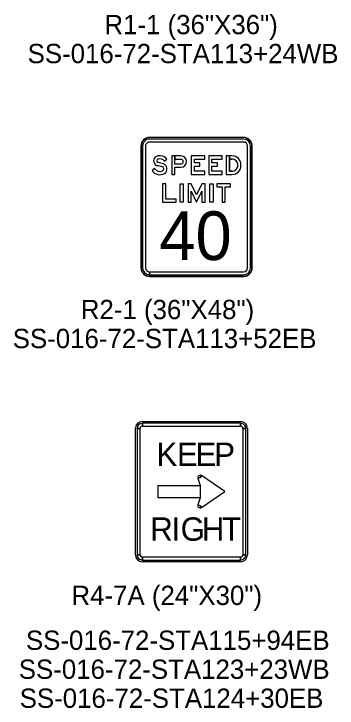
# Model space of a CAD drawing. Extents: x 658976 to 668726, y 639543 to 647196.
# Drawn here: x 664376.5 to 664481.1, y 643340 to 643564.7 of the extents above; entities that cross this region are included whole.
import ezdxf

# ---------------------------------------------------------------- set-up
doc = ezdxf.new("R2010")
doc.units = 0
for name, color, linetype in [('R_SIGN', 7, 'Continuous'), ('R_SIGN - HWY 16', 7, 'Continuous'), ('R_SIGN_ANNOT_HWY16', 7, 'Continuous')]:
    doc.layers.add(name, color=color, linetype=linetype)

msp = doc.modelspace()

# ---------------------------------------------------------------- linework, layer by layer
at = {"layer": 'R_SIGN'}
for p, q in [((664450.81, 643524.72), (664420.44, 643524.72)), ((664450.81, 643524.72), (664420.44, 643524.72)), ((664420.44, 643524.62), (664420.44, 643524.63)), ((664450.81, 643524.62), (664420.44, 643524.63)), ((664450.81, 643524.16), (664420.44, 643524.16)), ((664450.81, 643524.62), (664450.81, 643524.62)), ((664417.63, 643521.91), (664417.63, 643482.53)), ((664417.63, 643521.91), (664417.63, 643482.53)), ((664417.72, 643521.91), (664417.72, 643482.53)), ((664417.72, 643521.91), (664417.72, 643521.91)), ((664418.19, 643521.91), (664418.19, 643482.53)), ((664419.13, 643521.91), (664419.13, 643482.53)), ((664450.81, 643523.22), (664420.44, 643523.22)), ((664452.13, 643482.53), (664452.13, 643521.91)), ((664453.06, 643482.53), (664453.06, 643521.91)), ((664453.53, 643521.91), (664453.53, 643521.91)), ((664453.53, 643482.53), (664453.53, 643521.91)), ((664453.63, 643482.53), (664453.63, 643521.91)), ((664453.63, 643482.53), (664453.63, 643521.91)), ((664425.23, 643517.02), (664426.04, 643517.7)), ((664425.23, 643517.02), (664426.04, 643517.7)), ((664425.23, 643517.02), (664426.04, 643517.7)), ((664430.57, 643516.09), (664428.62, 643516.09)), ((664428.62, 643515.04), (664430.57, 643515.04)), ((664422.03, 643514.61), (664421.26, 643514)), ((664422.03, 643514.61), (664421.26, 643514)), ((664422.03, 643514.61), (664421.26, 643514)), ((664445.2, 643512.72), (664447.09, 643512.72)), ((664446.23, 643513.77), (664447.01, 643513.77)), ((664417.72, 643482.53), (664417.72, 643482.53)), ((664420.44, 643480.28), (664420.44, 643481.22)), ((664420.45, 643481.22), (664450.81, 643481.22)), ((664420.45, 643481.22), (664420.45, 643480.28)), ((664453.53, 643482.53), (664453.53, 643482.53)), ((664420.44, 643479.72), (664420.44, 643479.81)), ((664420.44, 643479.81), (664420.44, 643479.81)), ((664420.44, 643479.81), (664450.81, 643479.81)), ((664420.44, 643479.81), (664420.44, 643479.72)), ((664420.44, 643479.72), (664450.81, 643479.72)), ((664420.44, 643479.72), (664450.81, 643479.72)), ((664420.45, 643480.28), (664450.81, 643480.28)), ((664450.81, 643479.81), (664450.81, 643479.81))]:
    msp.add_line(p, q, dxfattribs=at)
for points in [[(664430.57, 643518.72), (664427.59, 643518.72), (664427.59, 643512.72), (664428.62, 643512.72), (664428.62, 643515.04)], [(664428.62, 643518.72), (664427.59, 643518.72), (664427.59, 643512.72), (664428.62, 643512.72), (664428.62, 643515.04), (664430.57, 643515.04)], [(664428.62, 643518.72), (664427.59, 643518.72), (664427.59, 643512.72), (664428.62, 643512.72), (664428.62, 643515.04), (664430.57, 643515.04)], [(664430.57, 643518.72), (664428.62, 643518.72), (664428.62, 643517.67), (664430.57, 643517.67)], [(664430.57, 643516.09), (664428.62, 643516.09), (664428.62, 643518.72)], [(664430.57, 643518.72), (664428.62, 643518.72), (664428.62, 643517.67), (664430.57, 643517.67)], [(664430.57, 643516.09), (664428.62, 643516.09), (664428.62, 643518.72)], [(664428.62, 643516.09), (664428.62, 643517.67), (664430.57, 643517.67)], [(664447.09, 643518.72), (664445.2, 643518.72), (664445.2, 643512.72)], [(664447.01, 643513.77), (664446.23, 643513.77), (664446.23, 643518.72), (664445.2, 643518.72), (664445.2, 643512.72), (664447.09, 643512.72)], [(664447.01, 643513.77), (664446.23, 643513.77), (664446.23, 643518.72), (664445.2, 643518.72), (664445.2, 643512.72), (664447.09, 643512.72)], [(664447.09, 643518.72), (664446.23, 643518.72), (664446.23, 643517.67), (664447.01, 643517.67)], [(664447.09, 643518.72), (664446.23, 643518.72), (664446.23, 643517.67), (664447.01, 643517.67)], [(664447.01, 643517.67), (664446.23, 643517.67), (664446.23, 643513.77)]]:
    msp.add_lwpolyline(points, dxfattribs=at)
for points in [[(664438.31, 643513.77), (664434.95, 643513.77), (664434.95, 643515.44), (664436.73, 643515.44), (664436.73, 643516.49), (664434.95, 643516.49), (664434.95, 643517.67), (664438.31, 643517.67), (664438.31, 643518.72), (664433.91, 643518.72), (664433.91, 643512.72), (664438.31, 643512.72)], [(664438.31, 643513.77), (664434.95, 643513.77), (664434.95, 643515.44), (664436.73, 643515.44), (664436.73, 643516.49), (664434.95, 643516.49), (664434.95, 643517.67), (664438.31, 643517.67), (664438.31, 643518.72), (664433.91, 643518.72), (664433.91, 643512.72), (664438.31, 643512.72)], [(664438.31, 643513.77), (664434.95, 643513.77), (664434.95, 643515.44), (664436.73, 643515.44), (664436.73, 643516.49), (664434.95, 643516.49), (664434.95, 643517.67), (664438.31, 643517.67), (664438.31, 643518.72), (664433.91, 643518.72), (664433.91, 643512.72), (664438.31, 643512.72)], [(664443.96, 643513.77), (664440.59, 643513.77), (664440.59, 643515.44), (664442.38, 643515.44), (664442.38, 643516.49), (664440.59, 643516.49), (664440.59, 643517.67), (664443.96, 643517.67), (664443.96, 643518.72), (664439.56, 643518.72), (664439.56, 643512.72), (664443.96, 643512.72)], [(664443.96, 643513.77), (664440.59, 643513.77), (664440.59, 643515.44), (664442.38, 643515.44), (664442.38, 643516.49), (664440.59, 643516.49), (664440.59, 643517.67), (664443.96, 643517.67), (664443.96, 643518.72), (664439.56, 643518.72), (664439.56, 643512.72), (664443.96, 643512.72)], [(664443.96, 643513.77), (664440.59, 643513.77), (664440.59, 643515.44), (664442.38, 643515.44), (664442.38, 643516.49), (664440.59, 643516.49), (664440.59, 643517.67), (664443.96, 643517.67), (664443.96, 643518.72), (664439.56, 643518.72), (664439.56, 643512.72), (664443.96, 643512.72)], [(664429.05, 643503.72), (664429.05, 643504.77), (664425.68, 643504.77), (664425.68, 643509.72), (664424.65, 643509.72), (664424.65, 643503.72)], [(664429.05, 643503.72), (664429.05, 643504.77), (664425.68, 643504.77), (664425.68, 643509.72), (664424.65, 643509.72), (664424.65, 643503.72)], [(664429.05, 643503.72), (664429.05, 643504.77), (664425.68, 643504.77), (664425.68, 643509.72), (664424.65, 643509.72), (664424.65, 643503.72)], [(664430.29, 643503.72), (664430.29, 643509.72), (664431.33, 643509.72), (664431.33, 643503.72)], [(664430.29, 643503.72), (664430.29, 643509.72), (664431.33, 643509.72), (664431.33, 643503.72)], [(664430.29, 643503.72), (664430.29, 643509.72), (664431.33, 643509.72), (664431.33, 643503.72)], [(664433.9, 643507.33), (664435.63, 643503.72), (664437.35, 643507.33), (664437.35, 643503.72), (664438.39, 643503.72), (664438.39, 643509.72), (664437.35, 643509.72), (664435.63, 643506.12), (664433.91, 643509.72), (664432.86, 643509.72), (664432.86, 643503.72), (664433.9, 643503.72)], [(664433.9, 643507.33), (664435.63, 643503.72), (664437.35, 643507.33), (664437.35, 643503.72), (664438.39, 643503.72), (664438.39, 643509.72), (664437.35, 643509.72), (664435.63, 643506.12), (664433.91, 643509.72), (664432.86, 643509.72), (664432.86, 643503.72), (664433.9, 643503.72)], [(664433.9, 643507.33), (664435.63, 643503.72), (664437.35, 643507.33), (664437.35, 643503.72), (664438.39, 643503.72), (664438.39, 643509.72), (664437.35, 643509.72), (664435.63, 643506.12), (664433.91, 643509.72), (664432.86, 643509.72), (664432.86, 643503.72), (664433.9, 643503.72)], [(664439.93, 643503.72), (664439.93, 643509.72), (664440.96, 643509.72), (664440.96, 643503.72)], [(664439.93, 643503.72), (664439.93, 643509.72), (664440.96, 643509.72), (664440.96, 643503.72)], [(664439.93, 643503.72), (664439.93, 643509.72), (664440.96, 643509.72), (664440.96, 643503.72)], [(664442.2, 643508.67), (664443.89, 643508.67), (664443.89, 643503.72), (664444.92, 643503.72), (664444.92, 643508.67), (664446.6, 643508.67), (664446.6, 643509.72), (664442.2, 643509.72)], [(664442.2, 643508.67), (664443.89, 643508.67), (664443.89, 643503.72), (664444.92, 643503.72), (664444.92, 643508.67), (664446.6, 643508.67), (664446.6, 643509.72), (664442.2, 643509.72)], [(664442.2, 643508.67), (664443.89, 643508.67), (664443.89, 643503.72), (664444.92, 643503.72), (664444.92, 643508.67), (664446.6, 643508.67), (664446.6, 643509.72), (664442.2, 643509.72)]]:
    msp.add_lwpolyline(points, close=True, dxfattribs=at)
for centre, major_axis, ratio, start_param, end_param in [((664420.44, 643521.91), (2.81, 0), 0.99995, 1.570796, 3.141593), ((664420.44, 643521.91), (2.81, 0), 0.99995, 1.570796, 3.141593), ((664420.44, 643521.91), (2.72, 0), 0.99995, 1.570796, 3.141593), ((664420.44, 643521.91), (2.25, 0), 0.99995, 1.570796, 3.141593), ((664450.81, 643521.91), (2.81, 0), 0.99995, 0, 1.570796), ((664450.81, 643521.91), (2.81, 0), 0.99995, 0, 1.570796), ((664450.81, 643521.91), (2.72, 0), 0.99995, 0, 1.570796), ((664450.81, 643521.91), (2.25, 0), 0.99995, 0, 1.570796), ((664420.44, 643521.91), (1.31, 0), 0.99995, 1.570796, 3.141593), ((664450.81, 643521.91), (1.31, 0), 0.99995, 0, 1.570796), ((664423.33, 643517.12), (0, 1.61), 0.985049, 0.820678, 2.88985), ((664423.33, 643517.12), (0, 1.61), 0.985049, 0.820678, 2.88985), ((664423.33, 643517.12), (0, 1.61), 0.985049, 0.820678, 2.88985), ((664423.47, 643516.87), (0, 1.89), 0.985049, 0.188309, 0.774198), ((664423.47, 643516.87), (0, 1.89), 0.985049, 0.188309, 0.774198), ((664423.47, 643516.87), (0, 1.89), 0.985049, 0.188309, 0.774198), ((664423.32, 643517.11), (0, 0.539), 0.985049, 0.275374, 2.821771), ((664423.32, 643517.11), (0, 0.539), 0.985049, 0.275374, 2.821771), ((664423.32, 643517.11), (0, 0.539), 0.985049, 0.275374, 2.821771), ((664423.78, 643515.86), (0, 2.94), 0.985049, 5.39109, 6.512443), ((664423.78, 643515.86), (0, 2.94), 0.985049, 5.39109, 6.512443), ((664423.78, 643515.86), (0, 2.94), 0.985049, 5.39109, 6.512443), ((664423.78, 643515.87), (0, 1.87), 0.985049, 5.379097, 6.621038), ((664423.78, 643515.87), (0, 1.87), 0.985049, 5.379097, 6.621038), ((664423.78, 643515.87), (0, 1.87), 0.985049, 5.379097, 6.621038), ((664430.57, 643516.88), (0, 1.84), 0.985049, 3.141593, 6.283185), ((664430.57, 643516.88), (0, 1.84), 0.985049, 3.141593, 6.283185), ((664430.57, 643516.88), (0, 1.84), 0.985049, 3.141593, 6.283185), ((664430.57, 643516.88), (0, 0.787), 0.985049, 3.141593, 6.283185), ((664430.57, 643516.88), (0, 0.787), 0.985049, 3.141593, 6.283185), ((664430.57, 643516.88), (0, 0.787), 0.985049, 3.141593, 6.283185), ((664447.12, 643515.81), (0, 1.86), 0.985049, 4.662786, 6.345315), ((664447.12, 643515.81), (0, 1.86), 0.985049, 4.662785, 6.345315), ((664447.12, 643515.81), (0, 1.86), 0.985049, 4.662785, 6.345315), ((664447.16, 643515.85), (0, 2.87), 0.985049, 4.66648, 6.308552), ((664447.16, 643515.85), (0, 2.87), 0.985049, 4.66648, 6.308552), ((664447.16, 643515.85), (0, 2.87), 0.985049, 4.66648, 6.308552), ((664420.05, 643500.25), (0, 15.58), 0.985049, 5.985413, 6.094332), ((664420.05, 643500.25), (0, 15.58), 0.985049, 5.985413, 6.094332), ((664420.05, 643500.25), (0, 15.58), 0.985049, 5.985413, 6.094332), ((664251.38, 642812.88), (0, 725), 0.985049, 6.03777, 6.040278), ((664251.38, 642812.88), (0, 725), 0.985049, 6.03777, 6.040278), ((664251.38, 642812.88), (0, 725), 0.985049, 6.03777, 6.040278), ((664424.37, 643514.5), (0, 0.671), 0.985049, 3.590487, 5.988914), ((664424.37, 643514.5), (0, 0.671), 0.985049, 3.590487, 5.988914), ((664424.37, 643514.5), (0, 0.671), 0.985049, 3.590487, 5.988914), ((664424.32, 643514.5), (0, 1.76), 0.985049, 3.730745, 5.946234), ((664424.32, 643514.5), (0, 1.76), 0.985049, 3.730745, 5.946234), ((664424.32, 643514.5), (0, 1.76), 0.985049, 3.730745, 5.946234), ((664447.12, 643515.63), (0, 1.86), 0.985049, 3.079463, 4.761992), ((664447.12, 643515.63), (0, 1.86), 0.985049, 3.079463, 4.761992), ((664447.12, 643515.63), (0, 1.86), 0.985049, 3.079463, 4.761992), ((664447.16, 643515.59), (0, 2.87), 0.985049, 3.116226, 4.758298), ((664447.16, 643515.59), (0, 2.87), 0.985049, 3.116226, 4.758298), ((664447.16, 643515.59), (0, 2.87), 0.985049, 3.116226, 4.758298), ((664423.79, 643515.73), (0, 3.09), 0.985049, 2.16317, 3.653035), ((664423.79, 643515.73), (0, 3.09), 0.985049, 2.16317, 3.653035), ((664423.79, 643515.73), (0, 3.09), 0.985049, 2.16317, 3.653035), ((664423.73, 643515.72), (0, 2.05), 0.985049, 2.139887, 3.613921), ((664423.73, 643515.72), (0, 2.05), 0.985049, 2.139887, 3.613921), ((664423.73, 643515.72), (0, 2.05), 0.985049, 2.139887, 3.613921), ((664420.44, 643482.53), (2.81, 0), 0.99995, 3.141593, 4.712389), ((664420.44, 643482.53), (2.81, 0), 0.99995, 3.141593, 4.712389), ((664420.44, 643482.53), (2.72, 0), 0.99995, 3.141593, 4.712389), ((664420.44, 643482.53), (2.25, 0), 0.99995, 3.141593, 4.712389), ((664420.44, 643482.53), (1.31, 0), 0.99995, 3.141593, 4.712389), ((664450.81, 643482.53), (2.81, 0), 0.99995, 4.712389, 6.283185), ((664450.81, 643482.53), (2.25, 0), 0.99995, 4.712389, 6.283185), ((664450.81, 643482.53), (1.31, 0), 0.99995, 4.712389, 6.283185), ((664450.81, 643482.53), (2.81, 0), 0.99995, 4.712389, 6.283185), ((664450.81, 643482.53), (2.72, 0), 0.99995, 4.712389, 6.283185)]:
    msp.add_ellipse(centre, major_axis=major_axis, ratio=ratio, start_param=start_param, end_param=end_param, dxfattribs=at)
at = {"layer": 'R_SIGN - HWY 16'}
for p, q in [((664418.09, 643432.77), (664449.85, 643432.77)), ((664418.09, 643431.26), (664418.09, 643432.21)), ((664449.85, 643432.21), (664449.85, 643431.26)), ((664415.82, 643389.67), (664415.82, 643430.5)), ((664416.39, 643430.5), (664417.33, 643430.5)), ((664450.61, 643430.5), (664451.55, 643430.5)), ((664452.12, 643430.5), (664452.12, 643389.67)), ((664436.08, 643414.4), (664436.81, 643414.62)), ((664436.81, 643414.62), (664437.21, 643415.26)), ((664436.81, 643405.55), (664436.08, 643405.77)), ((664437.21, 643404.91), (664436.81, 643405.55)), ((664417.33, 643389.67), (664416.39, 643389.67)), ((664418.09, 643387.96), (664418.09, 643388.91)), ((664449.85, 643388.91), (664449.85, 643387.96)), ((664451.55, 643389.67), (664450.61, 643389.67)), ((664449.85, 643387.4), (664418.09, 643387.4))]:
    msp.add_line(p, q, dxfattribs=at)
for points in [[(664449.85, 643432.21), (664418.09, 643432.21), (664418.09, 643431.26), (664449.85, 643431.26), (664449.85, 643432.21)], [(664416.39, 643430.5), (664416.39, 643389.67), (664417.33, 643389.67), (664417.33, 643430.5), (664416.39, 643430.5)], [(664451.55, 643389.67), (664451.55, 643430.5), (664450.61, 643430.5), (664450.61, 643389.67), (664451.55, 643389.67)], [(664444.75, 643410.09), (664437.21, 643415.26), (664436.81, 643414.62), (664436.08, 643414.4), (664436.81, 643412.07), (664436.81, 643408.1), (664436.08, 643405.77), (664436.81, 643405.55), (664437.21, 643404.91), (664444.75, 643410.09)], [(664423.19, 643408.1), (664423.19, 643412.07), (664436.81, 643412.07), (664436.81, 643408.1), (664423.19, 643408.1)], [(664418.09, 643387.96), (664449.85, 643387.96), (664449.85, 643388.91), (664418.09, 643388.91), (664418.09, 643387.96)]]:
    msp.add_lwpolyline(points, close=True, dxfattribs=at)
for centre, radius, start, end in [((664418.09, 643430.5), 2.27, 90, 180), ((664418.09, 643430.5), 1.7, 90.0002, 179.9998), ((664449.85, 643430.5), 2.27, 0, 90), ((664449.85, 643430.5), 1.7, 0, 90.0002), ((664418.09, 643430.5), 0.756, 90.0002, 179.9998), ((664449.85, 643430.5), 0.756, 0, 90.0002), ((664436.81, 643414.62), 0.756, 57.7244, 197.3777), ((664436.81, 643405.55), 0.756, 162.622, 302.2759), ((664418.09, 643389.67), 2.27, 180, 270), ((664418.09, 643389.67), 1.7, 179.9998, 270.0001), ((664418.09, 643389.67), 0.756, 179.9998, 270.0001), ((664449.85, 643389.67), 1.7, 270.0001, 0.0003), ((664449.85, 643389.67), 0.756, 270.0001, 0.0003), ((664449.85, 643389.67), 2.27, 270, 0)]:
    msp.add_arc(centre, radius, start, end, dxfattribs=at)

# ---------------------------------------------------------------- texts
at = {"layer": 'R_SIGN'}
msp.add_text('40', height=15.75, dxfattribs=at).set_placement((664423.57, 643485.02))
at = {"layer": 'R_SIGN - HWY 16'}
for s, p in [('K', (664422.66, 643418.4)), ('E', (664429.28, 643418.4)), ('E', (664435.3, 643418.4)), ('P', (664441.33, 643418.4)), ('R', (664420.65, 643394.2)), ('I', (664427.51, 643394.2)), ('G', (664430.46, 643394.2)), ('H', (664437.31, 643394.2)), ('T', (664443.81, 643394.2))]:
    msp.add_text(s, height=7.56, rotation=0, dxfattribs=at).set_placement(p)
at = {"layer": 'R_SIGN_ANNOT_HWY16'}
for s, p in [('R1-1 (36"X36")', (664405.81, 643558.09)), ('SS-016-72-STA113+24WB', (664380.96, 643548.72)), ('R2-1 (36"X48")', (664398.17, 643465.9)), ('SS-016-72-STA113+52EB', (664376.15, 643456.52)), ('R4-7A (24"X30")', (664395.15, 643373.4)), ('SS-016-72-STA115+94EB', (664380.42, 643358.88)), ('SS-016-72-STA123+23WB', (664378.11, 643349.51)), ('SS-016-72-STA124+30EB', (664378.4, 643340.13))]:
    msp.add_text(s, height=6.25, rotation=360, dxfattribs=at).set_placement(p)

doc.saveas('drawing.dxf')
